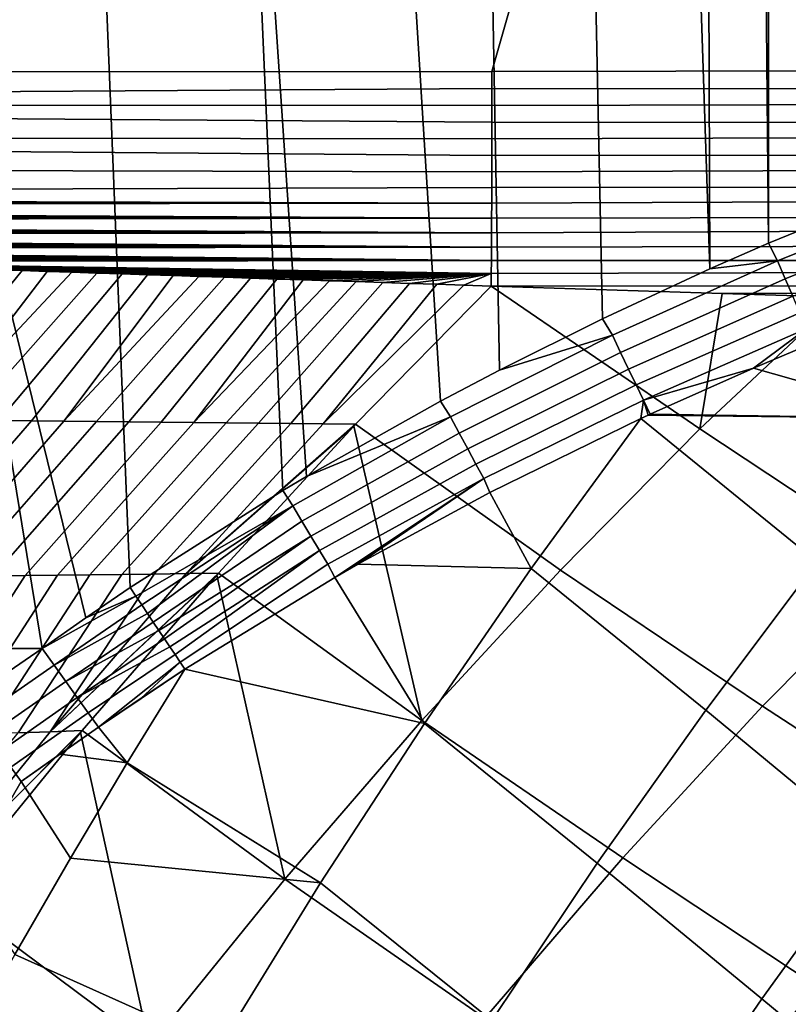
# Model space of a CAD drawing. Header units: metres. Extents: x -109 to 109, y -100 to 58.
# Tile 357 of 642: x 15.75 to 18.03, y -24.86 to -21.93. Entities that reach past the tile are written whole.
import ezdxf

# ---------------------------------------------------------------- set-up
doc = ezdxf.new("R2010")
doc.units = ezdxf.units.M
doc.layers.add('solid_21_062_100_XXX', color=7, linetype='CONTINUOUS')

msp = doc.modelspace()

# ---------------------------------------------------------------- linework, layer by layer
at = {"layer": 'solid_21_062_100_XXX'}
for points in [[(18.090759, 3.174229, 25.997431), (18.062965, 3.183921, 25.997431), (18, -12.8, 25.997431), (18.473389, -22.391758, 25.997431)], [(17.148014, -22.086779, -20.280832), (23.175426, -0.972689, -20.220478), (44.138027, -0.896292, -20.010578), (31.916618, -22.060759, -20.132952)], [(9.679617, -22.091299, -20.355614), (2.212831, -22.082581, -20.43038), (2.212831, -11.565833, -20.43038), (23.175426, -0.972689, -20.220478)], [(17.148014, -22.086779, -20.280832), (9.679617, -22.091299, -20.355614), (23.175426, -0.972689, -20.220478)], [(18.473389, -22.391758, 25.997431), (18, -12.8, 25.997431), (17.974489, -13.757974, 25.997431), (17.969618, -22.596779, 25.997431)], [(17.969618, -22.596779, 25.997431), (17.974489, -13.757974, 25.997431), (17.898029, -14.713248, 25.997431)], [(17.969618, -22.596779, 25.997431), (17.898029, -14.713248, 25.997431), (17.770834, -15.663112, 25.997431), (17.795227, -22.673298, 25.997431)], [(17.795227, -22.673298, 25.997431), (17.770834, -15.663112, 25.997431), (17.593264, -16.604868, 25.997431)], [(17.795227, -22.673298, 25.997431), (17.593264, -16.604868, 25.997431), (17.36582, -17.535841, 25.997431), (17.476965, -22.821148, 25.997431)], [(17.476965, -22.821148, 25.997431), (17.36582, -17.535841, 25.997431), (17.089151, -18.453392, 25.997431), (17.170788, -22.973713, 25.997431)], [(17.170788, -22.973713, 25.997431), (17.089151, -18.453392, 25.997431), (16.764042, -19.354912, 25.997431), (16.996082, -23.065725, 25.997431)], [(16.996082, -23.065725, 25.997431), (16.764042, -19.354912, 25.997431), (16.391415, -20.237843, 25.997431), (16.597847, -23.289869, 25.997431)], [(16.52742, -23.331732, 25.997431), (16.391415, -20.237843, 25.997431), (15.97233, -21.099678, 25.997431), (16.073864, -23.619131, 25.997431)], [(16.52742, -23.331732, 25.997431), (16.597847, -23.289869, 25.997431), (16.391415, -20.237843, 25.997431)], [(15.972338, -21.099665, 26.844654), (15.507974, -21.937984, 26.844654), (15.50798, -21.937973, 25.997431), (15.97233, -21.099678, 25.997431)], [(15.581866, -21.796194, 27.018965), (15.507974, -21.937984, 26.844654), (15.972338, -21.099665, 26.844654)], [(16.073864, -23.619131, 25.997431), (15.97233, -21.099678, 25.997431), (15.50798, -21.937973, 25.997431), (15.941852, -23.708986, 25.997431)], [(15.812408, -23.799999, 25.997431), (15.50798, -21.937973, 25.997431), (14.999669, -22.750372, 25.997431), (15.343514, -23.800009, 25.997431)], [(15.812408, -23.799999, 25.997431), (15.941852, -23.708986, 25.997431), (15.50798, -21.937973, 25.997431)], [(17.148073, -22.137331, -20.279409), (17.148014, -22.086779, -20.280832), (31.916618, -22.060759, -20.132952), (31.9079, -22.151989, -20.128405)], [(9.680329, -22.184689, -20.350748), (9.679617, -22.091299, -20.355614), (17.148014, -22.086779, -20.280832), (17.148073, -22.137331, -20.279409)], [(9.680329, -22.184689, -20.350748), (17.148073, -22.137331, -20.279409), (17.148104, -22.187725, -20.275152)], [(31.9079, -22.151989, -20.128405), (17.148104, -22.187725, -20.275152), (17.148073, -22.137331, -20.279409)], [(31.9079, -22.151989, -20.128405), (31.907949, -22.24227, -20.114548), (17.148108, -22.237799, -20.268068), (17.148104, -22.187725, -20.275152)], [(9.680329, -22.184689, -20.350748), (17.148108, -22.237799, -20.268068), (17.148081, -22.287395, -20.258186), (9.68016, -22.277069, -20.336226)], [(9.680329, -22.184689, -20.350748), (17.148104, -22.187725, -20.275152), (17.148108, -22.237799, -20.268068)], [(31.907949, -22.24227, -20.114548), (31.907906, -22.330679, -20.091612), (17.148026, -22.336361, -20.245531), (17.148081, -22.287395, -20.258186)], [(31.907949, -22.24227, -20.114548), (17.148081, -22.287395, -20.258186), (17.148108, -22.237799, -20.268068)], [(9.68016, -22.277069, -20.336226), (17.148026, -22.336361, -20.245531), (17.147942, -22.384537, -20.230148), (9.679894, -22.367443, -20.312199)], [(9.68016, -22.277069, -20.336226), (17.148081, -22.287395, -20.258186), (17.148026, -22.336361, -20.245531)], [(31.907906, -22.330679, -20.091612), (31.907766, -22.416309, -20.059834), (17.147829, -22.431772, -20.212082), (17.147942, -22.384537, -20.230148)], [(31.907906, -22.330679, -20.091612), (17.147942, -22.384537, -20.230148), (17.148026, -22.336361, -20.245531)], [(9.67944, -22.454832, -20.278925), (9.679894, -22.367443, -20.312199), (17.147942, -22.384537, -20.230148), (17.147829, -22.431772, -20.212082)], [(17.996647, -22.649111, 25.993963), (18.495047, -22.448071, 25.993761), (18.473389, -22.391758, 25.997431), (17.969618, -22.596779, 25.997431)], [(31.907766, -22.416309, -20.059834), (31.907534, -22.498278, -20.019541), (17.147522, -22.522829, -20.168142), (17.14769, -22.477919, -20.191393)], [(31.907766, -22.416309, -20.059834), (17.14769, -22.477919, -20.191393), (17.147829, -22.431772, -20.212082)], [(9.707888, -22.455954, -20.278147), (9.67944, -22.454832, -20.278925), (17.147829, -22.431772, -20.212082), (17.14769, -22.477919, -20.191393)], [(18.019562, -22.702364, 25.983606), (18.516491, -22.50383, 25.982765), (18.495047, -22.448071, 25.993761), (17.996647, -22.649111, 25.993963)], [(9.786296, -22.459042, -20.275995), (9.707888, -22.455954, -20.278147), (17.14769, -22.477919, -20.191393)], [(9.865584, -22.462158, -20.273808), (9.786296, -22.459042, -20.275995), (17.14769, -22.477919, -20.191393)], [(9.945784, -22.465307, -20.271582), (9.865584, -22.462158, -20.273808), (17.14769, -22.477919, -20.191393)], [(10.026842, -22.468483, -20.26932), (9.945784, -22.465307, -20.271582), (17.14769, -22.477919, -20.191393)], [(10.108711, -22.471685, -20.267021), (10.026842, -22.468483, -20.26932), (17.14769, -22.477919, -20.191393)], [(10.191423, -22.474915, -20.264685), (10.108711, -22.471685, -20.267021), (17.14769, -22.477919, -20.191393)], [(10.275014, -22.478172, -20.262312), (10.191423, -22.474915, -20.264685), (17.14769, -22.477919, -20.191393)], [(10.359516, -22.481459, -20.259897), (10.275014, -22.478172, -20.262312), (17.14769, -22.477919, -20.191393)], [(10.444962, -22.484777, -20.257442), (10.359516, -22.481459, -20.259897), (17.14769, -22.477919, -20.191393)], [(10.531385, -22.488127, -20.254944), (10.444962, -22.484777, -20.257442), (17.14769, -22.477919, -20.191393), (17.147522, -22.522829, -20.168142)], [(10.618814, -22.49151, -20.252399), (10.531385, -22.488127, -20.254944), (17.147522, -22.522829, -20.168142)], [(10.707159, -22.494923, -20.249815), (10.618814, -22.49151, -20.252399), (17.147522, -22.522829, -20.168142)], [(10.796402, -22.498363, -20.247187), (10.707159, -22.494923, -20.249815), (17.147522, -22.522829, -20.168142)], [(10.886583, -22.501831, -20.244516), (10.796402, -22.498363, -20.247187), (17.147522, -22.522829, -20.168142)], [(10.97774, -22.505329, -20.2418), (10.886583, -22.501831, -20.244516), (17.147522, -22.522829, -20.168142)], [(11.069909, -22.508862, -20.239037), (10.97774, -22.505329, -20.2418), (17.147522, -22.522829, -20.168142)], [(11.163128, -22.512424, -20.236223), (11.069909, -22.508862, -20.239037), (17.147522, -22.522829, -20.168142)], [(11.257434, -22.516024, -20.233358), (11.163128, -22.512424, -20.236223), (17.147522, -22.522829, -20.168142)], [(31.907534, -22.498278, -20.019541), (31.907211, -22.575741, -19.971148), (17.147108, -22.608383, -20.114267), (17.147329, -22.566364, -20.142408)], [(31.907534, -22.498278, -20.019541), (17.147329, -22.566364, -20.142408), (17.147522, -22.522829, -20.168142)], [(18.041838, -22.754128, 25.966507), (18.537296, -22.557928, 25.964607), (18.516491, -22.50383, 25.982765), (18.019562, -22.702364, 25.983606)], [(11.352839, -22.519659, -20.230442), (11.257434, -22.516024, -20.233358), (17.147522, -22.522829, -20.168142)], [(11.449228, -22.523321, -20.227476), (11.352839, -22.519659, -20.230442), (17.147522, -22.522829, -20.168142)], [(11.546617, -22.527014, -20.224463), (11.449228, -22.523321, -20.227476), (17.147522, -22.522829, -20.168142)], [(11.645049, -22.530735, -20.221395), (11.546617, -22.527014, -20.224463), (17.147522, -22.522829, -20.168142)], [(11.744568, -22.534491, -20.218275), (11.645049, -22.530735, -20.221395), (17.147522, -22.522829, -20.168142), (17.147329, -22.566364, -20.142408)], [(11.794748, -22.536381, -20.216694), (11.744568, -22.534491, -20.218275), (17.147329, -22.566364, -20.142408)], [(11.845216, -22.53828, -20.215097), (11.794748, -22.536381, -20.216694), (17.147329, -22.566364, -20.142408)], [(11.895977, -22.540188, -20.213488), (11.845216, -22.53828, -20.215097), (17.147329, -22.566364, -20.142408)], [(11.947036, -22.542105, -20.211863), (11.895977, -22.540188, -20.213488), (17.147329, -22.566364, -20.142408)], [(11.998399, -22.544031, -20.210222), (11.947036, -22.542105, -20.211863), (17.147329, -22.566364, -20.142408)], [(12.050072, -22.545969, -20.208565), (11.998399, -22.544031, -20.210222), (17.147329, -22.566364, -20.142408)], [(12.102051, -22.547915, -20.206894), (12.050072, -22.545969, -20.208565), (17.147329, -22.566364, -20.142408)], [(12.154299, -22.549868, -20.205208), (12.102051, -22.547915, -20.206894), (17.147329, -22.566364, -20.142408)], [(12.206814, -22.551826, -20.203506), (12.154299, -22.549868, -20.205208), (17.147329, -22.566364, -20.142408)], [(12.259603, -22.553795, -20.201792), (12.206814, -22.551826, -20.203506), (17.147329, -22.566364, -20.142408)], [(12.31267, -22.555769, -20.200062), (12.259603, -22.553795, -20.201792), (17.147329, -22.566364, -20.142408)], [(12.366023, -22.557753, -20.198318), (12.31267, -22.555769, -20.200062), (17.147329, -22.566364, -20.142408)], [(12.419667, -22.559744, -20.196558), (12.366023, -22.557753, -20.198318), (17.147329, -22.566364, -20.142408)], [(12.473609, -22.561743, -20.194782), (12.419667, -22.559744, -20.196558), (17.147329, -22.566364, -20.142408)], [(12.527855, -22.563751, -20.192989), (12.473609, -22.561743, -20.194782), (17.147329, -22.566364, -20.142408)], [(12.582411, -22.565769, -20.191181), (12.527855, -22.563751, -20.192989), (17.147329, -22.566364, -20.142408)], [(12.637282, -22.567795, -20.189356), (12.582411, -22.565769, -20.191181), (17.147329, -22.566364, -20.142408)], [(12.692475, -22.569832, -20.187513), (12.637282, -22.567795, -20.189356), (17.147329, -22.566364, -20.142408)], [(12.747997, -22.571877, -20.185652), (12.692475, -22.569832, -20.187513), (17.147329, -22.566364, -20.142408)], [(12.803853, -22.573931, -20.183773), (12.747997, -22.571877, -20.185652), (17.147329, -22.566364, -20.142408), (17.147108, -22.608383, -20.114267)], [(12.860048, -22.575996, -20.181875), (12.803853, -22.573931, -20.183773), (17.147108, -22.608383, -20.114267)], [(12.916591, -22.578072, -20.17996), (12.860048, -22.575996, -20.181875), (17.147108, -22.608383, -20.114267)], [(12.973452, -22.580156, -20.178026), (12.916591, -22.578072, -20.17996), (17.147108, -22.608383, -20.114267)], [(13.030604, -22.582247, -20.176077), (12.973452, -22.580156, -20.178026), (17.147108, -22.608383, -20.114267)], [(13.088055, -22.584347, -20.174109), (13.030604, -22.582247, -20.176077), (17.147108, -22.608383, -20.114267)], [(13.145812, -22.586452, -20.172125), (13.088055, -22.584347, -20.174109), (17.147108, -22.608383, -20.114267)], [(13.203881, -22.588566, -20.170122), (13.145812, -22.586452, -20.172125), (17.147108, -22.608383, -20.114267)], [(13.262271, -22.590689, -20.168102), (13.203881, -22.588566, -20.170122), (17.147108, -22.608383, -20.114267)], [(13.320987, -22.592819, -20.166063), (13.262271, -22.590689, -20.168102), (17.147108, -22.608383, -20.114267)], [(13.380036, -22.594959, -20.164005), (13.320987, -22.592819, -20.166063), (17.147108, -22.608383, -20.114267)], [(13.439427, -22.597109, -20.161928), (13.380036, -22.594959, -20.164005), (17.147108, -22.608383, -20.114267)], [(13.499166, -22.599268, -20.15983), (13.439427, -22.597109, -20.161928), (17.147108, -22.608383, -20.114267)], [(13.55926, -22.601435, -20.157711), (13.499166, -22.599268, -20.15983), (17.147108, -22.608383, -20.114267)], [(31.907211, -22.575741, -19.971148), (31.906801, -22.6479, -19.915154), (17.146862, -22.648758, -20.083813), (17.147108, -22.608383, -20.114267)], [(17.996647, -22.649111, 25.993963), (17.969618, -22.596779, 25.997431), (17.795227, -22.673298, 25.997431)], [(13.619717, -22.603613, -20.155573), (13.55926, -22.601435, -20.157711), (17.147108, -22.608383, -20.114267)], [(13.680542, -22.605801, -20.153412), (13.619717, -22.603613, -20.155573), (17.147108, -22.608383, -20.114267)], [(13.741743, -22.608, -20.15123), (13.680542, -22.605801, -20.153412), (17.147108, -22.608383, -20.114267)], [(13.803328, -22.61021, -20.149025), (13.741743, -22.608, -20.15123), (17.147108, -22.608383, -20.114267)], [(13.865293, -22.612429, -20.146797), (13.803328, -22.61021, -20.149025), (17.147108, -22.608383, -20.114267)], [(13.927584, -22.614656, -20.14455), (13.865293, -22.612429, -20.146797), (17.147108, -22.608383, -20.114267), (17.146862, -22.648758, -20.083813)], [(13.990201, -22.61689, -20.142282), (13.927584, -22.614656, -20.14455), (17.146862, -22.648758, -20.083813)], [(14.053152, -22.619131, -20.139996), (13.990201, -22.61689, -20.142282), (17.146862, -22.648758, -20.083813)], [(14.116446, -22.62138, -20.137688), (14.053152, -22.619131, -20.139996), (17.146862, -22.648758, -20.083813)], [(14.180091, -22.623638, -20.135357), (14.116446, -22.62138, -20.137688), (17.146862, -22.648758, -20.083813)], [(14.244097, -22.625904, -20.133005), (14.180091, -22.623638, -20.135357), (17.146862, -22.648758, -20.083813)], [(14.308472, -22.628178, -20.13063), (14.244097, -22.625904, -20.133005), (17.146862, -22.648758, -20.083813)], [(14.373224, -22.630463, -20.128233), (14.308472, -22.628178, -20.13063), (17.146862, -22.648758, -20.083813)], [(14.438364, -22.632755, -20.125811), (14.373224, -22.630463, -20.128233), (17.146862, -22.648758, -20.083813)], [(14.503898, -22.635059, -20.123365), (14.438364, -22.632755, -20.125811), (17.146862, -22.648758, -20.083813)], [(14.569837, -22.637373, -20.120893), (14.503898, -22.635059, -20.123365), (17.146862, -22.648758, -20.083813)], [(14.636188, -22.639696, -20.118395), (14.569837, -22.637373, -20.120893), (17.146862, -22.648758, -20.083813)], [(14.702961, -22.642031, -20.115871), (14.636188, -22.639696, -20.118395), (17.146862, -22.648758, -20.083813)], [(14.770164, -22.644377, -20.113319), (14.702961, -22.642031, -20.115871), (17.146862, -22.648758, -20.083813)], [(14.837806, -22.646734, -20.110741), (14.770164, -22.644377, -20.113319), (17.146862, -22.648758, -20.083813)], [(14.90585, -22.649101, -20.108137), (14.837806, -22.646734, -20.110741), (17.146862, -22.648758, -20.083813)], [(14.974258, -22.651474, -20.105509), (14.90585, -22.649101, -20.108137), (17.146862, -22.648758, -20.083813)], [(15.043041, -22.653854, -20.102856), (14.974258, -22.651474, -20.105509), (17.146862, -22.648758, -20.083813), (17.146591, -22.687355, -20.051138)], [(15.112207, -22.656242, -20.100178), (15.043041, -22.653854, -20.102856), (17.146591, -22.687355, -20.051138)], [(15.181765, -22.658638, -20.097473), (15.112207, -22.656242, -20.100178), (17.146591, -22.687355, -20.051138)], [(15.251724, -22.661041, -20.094744), (15.181765, -22.658638, -20.097473), (17.146591, -22.687355, -20.051138)], [(31.906801, -22.6479, -19.915154), (31.906309, -22.71401, -19.852133), (17.146297, -22.724058, -20.016348), (17.146591, -22.687355, -20.051138)], [(31.906801, -22.6479, -19.915154), (17.146591, -22.687355, -20.051138), (17.146862, -22.648758, -20.083813)], [(17.506174, -22.870321, 25.994173), (17.996647, -22.649111, 25.993963), (17.795227, -22.673298, 25.997431), (17.476965, -22.821148, 25.997431)], [(17.530567, -22.921059, 25.984428), (18.019562, -22.702364, 25.983606), (17.996647, -22.649111, 25.993963), (17.506174, -22.870321, 25.994173)], [(15.322093, -22.663452, -20.091986), (15.251724, -22.661041, -20.094744), (17.146591, -22.687355, -20.051138)], [(15.394579, -23.119463, -19.719694), (15.297963, -23.118202, -19.72558), (15.680407, -22.675653, -20.077763), (15.753427, -22.678125, -20.074825)], [(15.39288, -22.665874, -20.089201), (15.322093, -22.663452, -20.091986), (17.146591, -22.687355, -20.051138)], [(15.464097, -22.668304, -20.086386), (15.39288, -22.665874, -20.089201), (17.146591, -22.687355, -20.051138)], [(15.491161, -23.120699, -19.713799), (15.394579, -23.119463, -19.719694), (15.753427, -22.678125, -20.074825), (15.826921, -22.680607, -20.071856)], [(15.535751, -22.670744, -20.083542), (15.464097, -22.668304, -20.086386), (17.146591, -22.687355, -20.051138)], [(15.491161, -23.120699, -19.713799), (15.826921, -22.680607, -20.071856), (15.900896, -22.6831, -20.068853)], [(15.587711, -23.121906, -19.707891), (15.491161, -23.120699, -19.713799), (15.900896, -22.6831, -20.068853), (15.975358, -22.685604, -20.065817)], [(15.607851, -22.673193, -20.080667), (15.535751, -22.670744, -20.083542), (17.146591, -22.687355, -20.051138)], [(15.684228, -23.123089, -19.701975), (15.587711, -23.121906, -19.707891), (15.975358, -22.685604, -20.065817), (16.050276, -22.688118, -20.062748)], [(15.680407, -22.675653, -20.077763), (15.607851, -22.673193, -20.080667), (17.146591, -22.687355, -20.051138)], [(15.753427, -22.678125, -20.074825), (15.680407, -22.675653, -20.077763), (17.146591, -22.687355, -20.051138)], [(15.78071, -23.124245, -19.696047), (15.684228, -23.123089, -19.701975), (16.050276, -22.688118, -20.062748), (16.125641, -22.690639, -20.059647)], [(15.826921, -22.680607, -20.071856), (15.753427, -22.678125, -20.074825), (17.146591, -22.687355, -20.051138)], [(15.900896, -22.6831, -20.068853), (15.826921, -22.680607, -20.071856), (17.146591, -22.687355, -20.051138)], [(15.975358, -22.685604, -20.065817), (15.900896, -22.6831, -20.068853), (17.146591, -22.687355, -20.051138)], [(16.050276, -22.688118, -20.062748), (15.975358, -22.685604, -20.065817), (17.146591, -22.687355, -20.051138)], [(16.125641, -22.690639, -20.059647), (16.050276, -22.688118, -20.062748), (17.146591, -22.687355, -20.051138)], [(16.201456, -22.693169, -20.056513), (16.125641, -22.690639, -20.059647), (17.146591, -22.687355, -20.051138)], [(16.277721, -22.695705, -20.053349), (16.201456, -22.693169, -20.056513), (17.146591, -22.687355, -20.051138)], [(16.354437, -22.698252, -20.05015), (16.277721, -22.695705, -20.053349), (17.146591, -22.687355, -20.051138)], [(16.431601, -22.700804, -20.046919), (16.354437, -22.698252, -20.05015), (17.146591, -22.687355, -20.051138)], [(16.509212, -22.703363, -20.043657), (16.431601, -22.700804, -20.046919), (17.146591, -22.687355, -20.051138)], [(16.587276, -22.705931, -20.040359), (16.509212, -22.703363, -20.043657), (17.146591, -22.687355, -20.051138)], [(16.665789, -22.708502, -20.037031), (16.587276, -22.705931, -20.040359), (17.146591, -22.687355, -20.051138)], [(16.744749, -22.711081, -20.033669), (16.665789, -22.708502, -20.037031), (17.146591, -22.687355, -20.051138)], [(16.82416, -22.713667, -20.030272), (16.744749, -22.711081, -20.033669), (17.146591, -22.687355, -20.051138)], [(16.90402, -22.716257, -20.026842), (16.82416, -22.713667, -20.030272), (17.146591, -22.687355, -20.051138)], [(16.984329, -22.718853, -20.023378), (16.90402, -22.716257, -20.026842), (17.146591, -22.687355, -20.051138)], [(17.065088, -22.721453, -20.01988), (16.984329, -22.718853, -20.023378), (17.146591, -22.687355, -20.051138)], [(17.065088, -22.721453, -20.01988), (17.146591, -22.687355, -20.051138), (17.146297, -22.724058, -20.016348)], [(15.877159, -23.125374, -19.690111), (15.78071, -23.124245, -19.696047), (16.125641, -22.690639, -20.059647), (16.201456, -22.693169, -20.056513)], [(15.877159, -23.125374, -19.690111), (16.201456, -22.693169, -20.056513), (16.277721, -22.695705, -20.053349)], [(15.973573, -23.126476, -19.684162), (15.877159, -23.125374, -19.690111), (16.277721, -22.695705, -20.053349), (16.354437, -22.698252, -20.05015)], [(16.06995, -23.127552, -19.678205), (15.973573, -23.126476, -19.684162), (16.354437, -22.698252, -20.05015), (16.431601, -22.700804, -20.046919)], [(16.166292, -23.128601, -19.672237), (16.06995, -23.127552, -19.678205), (16.431601, -22.700804, -20.046919), (16.509212, -22.703363, -20.043657)], [(16.262598, -23.129623, -19.666262), (16.166292, -23.128601, -19.672237), (16.509212, -22.703363, -20.043657), (16.587276, -22.705931, -20.040359)], [(16.262598, -23.129623, -19.666262), (16.587276, -22.705931, -20.040359), (16.665789, -22.708502, -20.037031)], [(16.358866, -23.130619, -19.660275), (16.262598, -23.129623, -19.666262), (16.665789, -22.708502, -20.037031), (16.744749, -22.711081, -20.033669)], [(16.455095, -23.131586, -19.654278), (16.358866, -23.130619, -19.660275), (16.744749, -22.711081, -20.033669), (16.82416, -22.713667, -20.030272)], [(16.551285, -23.132526, -19.648272), (16.455095, -23.131586, -19.654278), (16.82416, -22.713667, -20.030272), (16.90402, -22.716257, -20.026842)], [(16.647438, -23.13344, -19.642256), (16.551285, -23.132526, -19.648272), (16.90402, -22.716257, -20.026842), (16.984329, -22.718853, -20.023378)], [(17.832073, -22.74579, -19.985825), (17.146297, -22.724058, -20.016348), (31.906309, -22.71401, -19.852133)], [(17.554319, -22.970463, 25.968325), (18.041838, -22.754128, 25.966507), (18.019562, -22.702364, 25.983606), (17.530567, -22.921059, 25.984428)], [(18.183519, -22.756718, -19.969715), (17.832073, -22.74579, -19.985825), (31.906309, -22.71401, -19.852133), (31.905739, -22.773394, -19.782738)], [(16.647438, -23.13344, -19.642256), (16.984329, -22.718853, -20.023378), (17.065088, -22.721453, -20.01988)], [(16.743549, -23.134327, -19.63623), (16.647438, -23.13344, -19.642256), (17.065088, -22.721453, -20.01988), (17.146297, -22.724058, -20.016348)], [(17.765911, -23.148186, -19.565216), (17.351648, -23.567934, -19.187376), (16.743549, -23.134327, -19.63623), (17.146297, -22.724058, -20.016348)], [(17.765911, -23.148186, -19.565216), (17.146297, -22.724058, -20.016348), (17.832073, -22.74579, -19.985825)], [(17.765911, -23.148186, -19.565216), (17.832073, -22.74579, -19.985825), (18.183519, -22.756718, -19.969715)], [(17.57712, -23.017889, 25.946072), (18.063166, -22.803684, 25.942898), (18.041838, -22.754128, 25.966507), (17.554319, -22.970463, 25.968325)], [(17.765911, -23.148186, -19.565216), (18.183519, -22.756718, -19.969715), (18.794315, -23.153456, -19.497395), (18.371916, -23.54859, -19.099802)], [(17.598673, -23.062717, 25.917961), (18.083246, -22.850349, 25.913111), (18.063166, -22.803684, 25.942898), (17.57712, -23.017889, 25.946072)], [(17.506174, -22.870321, 25.994173), (17.476965, -22.821148, 25.997431), (17.170788, -22.973713, 25.997431)], [(17.598673, -23.062717, 25.917961), (17.925323, -22.96772, 25.880081), (18.083246, -22.850349, 25.913111)], [(18.083246, -22.850349, 25.913111), (17.925323, -22.96772, 25.880081), (18.100525, -22.894005, 25.877571)], [(17.025669, -23.112556, 25.994366), (17.506174, -22.870321, 25.994173), (17.170788, -22.973713, 25.997431), (16.996082, -23.065725, 25.997431)], [(17.051506, -23.1607, 25.985201), (17.530567, -22.921059, 25.984428), (17.506174, -22.870321, 25.994173), (17.025669, -23.112556, 25.994366)], [(17.076706, -23.207653, 25.970045), (17.554319, -22.970463, 25.968325), (17.530567, -22.921059, 25.984428), (17.051506, -23.1607, 25.985201)], [(18.100525, -22.894005, 25.877571), (17.925323, -22.96772, 25.880081), (18.452763, -23.117357, 25.582066)], [(17.100958, -23.25284, 25.949087), (17.57712, -23.017889, 25.946072), (17.554319, -22.970463, 25.968325), (17.076706, -23.207653, 25.970045)], [(17.598673, -23.062717, 25.917961), (17.618612, -23.104414, 25.884361), (17.925323, -22.96772, 25.880081)], [(17.925323, -22.96772, 25.880081), (17.618612, -23.104414, 25.884361), (18.452763, -23.117357, 25.582066)], [(17.123964, -23.295708, 25.922586), (17.598673, -23.062717, 25.917961), (17.57712, -23.017889, 25.946072), (17.100958, -23.25284, 25.949087)], [(17.025669, -23.112556, 25.994366), (16.996082, -23.065725, 25.997431), (16.597847, -23.289869, 25.997431)], [(17.598673, -23.062717, 25.917961), (17.123964, -23.295708, 25.922586), (17.14204, -23.337503, 25.890911), (17.590809, -23.117298, 25.88475)], [(17.598673, -23.062717, 25.917961), (17.590809, -23.117298, 25.88475), (17.612177, -23.107389, 25.884451)], [(17.598673, -23.062717, 25.917961), (17.612177, -23.107389, 25.884451), (17.618612, -23.104414, 25.884361)], [(15.379053, -23.587288, -19.358747), (15.283112, -23.588095, -19.366756), (15.684228, -23.123089, -19.701975), (15.78071, -23.124245, -19.696047)], [(15.474956, -23.586441, -19.350737), (15.379053, -23.587288, -19.358747), (15.78071, -23.124245, -19.696047), (15.877159, -23.125374, -19.690111)], [(15.570818, -23.585552, -19.342728), (15.474956, -23.586441, -19.350737), (15.877159, -23.125374, -19.690111), (15.973573, -23.126476, -19.684162)], [(15.666638, -23.584621, -19.334721), (15.570818, -23.585552, -19.342728), (15.973573, -23.126476, -19.684162), (16.06995, -23.127552, -19.678205)], [(16.55666, -23.376684, 25.994549), (17.025669, -23.112556, 25.994366), (16.597847, -23.289869, 25.997431), (16.52742, -23.331732, 25.997431)], [(16.583906, -23.422152, 25.985933), (17.051506, -23.1607, 25.985201), (17.025669, -23.112556, 25.994366), (16.55666, -23.376684, 25.994549)], [(17.14204, -23.337503, 25.890911), (17.265427, -23.56287, 25.690533), (17.590809, -23.117298, 25.88475)], [(17.590809, -23.117298, 25.88475), (17.265427, -23.56287, 25.690533), (17.783646, -23.983503, 25.205978), (18.114346, -23.542973, 25.383715)], [(17.612177, -23.107389, 25.884451), (17.590809, -23.117298, 25.88475), (18.114346, -23.542973, 25.383715), (18.452763, -23.117357, 25.582066)], [(17.618612, -23.104414, 25.884361), (17.612177, -23.107389, 25.884451), (18.452763, -23.117357, 25.582066)], [(15.762419, -23.583647, -19.326712), (15.666638, -23.584621, -19.334721), (16.06995, -23.127552, -19.678205), (16.166292, -23.128601, -19.672237)], [(15.858156, -23.582632, -19.318707), (15.762419, -23.583647, -19.326712), (16.166292, -23.128601, -19.672237), (16.262598, -23.129623, -19.666262)], [(15.953851, -23.581575, -19.310701), (15.858156, -23.582632, -19.318707), (16.262598, -23.129623, -19.666262), (16.358866, -23.130619, -19.660275)], [(16.049503, -23.580475, -19.302698), (15.953851, -23.581575, -19.310701), (16.358866, -23.130619, -19.660275), (16.455095, -23.131586, -19.654278)], [(16.145111, -23.579332, -19.294697), (16.049503, -23.580475, -19.302698), (16.455095, -23.131586, -19.654278), (16.551285, -23.132526, -19.648272)], [(16.240675, -23.578148, -19.286697), (16.145111, -23.579332, -19.294697), (16.551285, -23.132526, -19.648272), (16.647438, -23.13344, -19.642256)], [(16.240675, -23.578148, -19.286697), (16.647438, -23.13344, -19.642256), (16.743549, -23.134327, -19.63623)], [(16.737806, -23.140373, -19.631001), (16.240675, -23.578148, -19.286697), (16.743549, -23.134327, -19.63623)], [(16.737806, -23.140373, -19.631001), (16.336193, -23.57692, -19.2787), (16.240675, -23.578148, -19.286697)], [(16.940252, -24.014221, -18.837879), (16.336193, -23.57692, -19.2787), (16.737806, -23.140373, -19.631001)], [(17.351648, -23.567934, -19.187376), (16.940252, -24.014221, -18.837879), (16.737806, -23.140373, -19.631001), (16.743549, -23.134327, -19.63623)], [(17.351648, -23.567934, -19.187376), (17.765911, -23.148186, -19.565216), (18.371916, -23.54859, -19.099802), (17.952435, -23.97196, -18.729095)], [(16.610521, -23.466564, 25.971682), (17.076706, -23.207653, 25.970045), (17.051506, -23.1607, 25.985201), (16.583906, -23.422152, 25.985933)], [(16.636196, -23.509409, 25.951958), (17.100958, -23.25284, 25.949087), (17.076706, -23.207653, 25.970045), (16.610521, -23.466564, 25.971682)], [(16.660637, -23.550194, 25.926992), (17.123964, -23.295708, 25.922586), (17.100958, -23.25284, 25.949087), (16.636196, -23.509409, 25.951958)], [(16.660637, -23.550194, 25.926992), (16.681917, -23.589399, 25.897087), (17.123964, -23.295708, 25.922586)], [(17.123964, -23.295708, 25.922586), (16.681917, -23.589399, 25.897087), (16.750235, -23.550184, 25.896179)], [(17.123964, -23.295708, 25.922586), (16.750235, -23.550184, 25.896179), (17.14204, -23.337503, 25.890911)], [(16.55666, -23.376684, 25.994549), (16.52742, -23.331732, 25.997431), (16.073864, -23.619131, 25.997431), (16.091238, -23.645075, 25.996456)], [(17.14204, -23.337503, 25.890911), (16.750235, -23.550184, 25.896179), (17.265427, -23.56287, 25.690533)], [(16.091238, -23.645075, 25.996456), (16.108545, -23.670916, 25.993532), (16.55666, -23.376684, 25.994549)], [(16.108545, -23.670916, 25.993532), (16.125717, -23.696556, 25.988672), (16.55666, -23.376684, 25.994549)], [(16.142685, -23.721893, 25.981894), (16.583906, -23.422152, 25.985933), (16.55666, -23.376684, 25.994549), (16.125717, -23.696556, 25.988672)], [(16.159386, -23.74683, 25.973225), (16.610521, -23.466564, 25.971682), (16.583906, -23.422152, 25.985933), (16.142685, -23.721893, 25.981894)], [(16.159386, -23.74683, 25.973225), (16.175753, -23.771269, 25.962698), (16.610521, -23.466564, 25.971682)], [(16.191721, -23.795113, 25.950356), (16.636196, -23.509409, 25.951958), (16.610521, -23.466564, 25.971682), (16.175753, -23.771269, 25.962698)], [(16.191721, -23.795113, 25.950356), (16.20723, -23.81827, 25.936245), (16.636196, -23.509409, 25.951958)], [(16.222216, -23.840647, 25.920425), (16.660637, -23.550194, 25.926992), (16.636196, -23.509409, 25.951958), (16.20723, -23.81827, 25.936245)], [(16.222216, -23.840647, 25.920425), (16.236622, -23.862167, 25.902945), (16.681917, -23.589399, 25.897087), (16.660637, -23.550194, 25.926992)], [(16.750235, -23.550184, 25.896179), (16.681917, -23.589399, 25.897087), (16.947874, -24.022976, 25.517889), (17.265427, -23.56287, 25.690533)], [(17.265427, -23.56287, 25.690533), (16.947874, -24.022976, 25.517889), (17.461361, -24.438017, 25.049231), (17.783646, -23.983503, 25.205978)], [(18.276094, -24.390034, 24.733528), (18.610807, -23.95323, 24.89732), (18.114346, -23.542973, 25.383715), (17.783646, -23.983503, 25.205978)], [(17.952435, -23.97196, -18.729095), (18.371916, -23.54859, -19.099802), (18.957109, -23.922434, -18.622692), (18.533182, -24.349579, -18.258848)], [(15.666638, -23.584621, -19.334721), (15.762419, -23.583647, -19.326712), (15.455593, -24.05978, -19.001591), (15.360235, -24.062681, -19.011768)], [(15.762419, -23.583647, -19.326712), (15.858156, -23.582632, -19.318707), (15.550903, -24.05682, -18.991425), (15.455593, -24.05978, -19.001591)], [(15.858156, -23.582632, -19.318707), (15.953851, -23.581575, -19.310701), (15.646164, -24.053802, -18.981272), (15.550903, -24.05682, -18.991425)], [(15.953851, -23.581575, -19.310701), (16.049503, -23.580475, -19.302698), (15.741376, -24.050726, -18.971128), (15.646164, -24.053802, -18.981272)], [(16.049503, -23.580475, -19.302698), (16.145111, -23.579332, -19.294697), (15.836537, -24.047592, -18.961), (15.741376, -24.050726, -18.971128)], [(16.336193, -23.57692, -19.2787), (16.330887, -23.582869, -19.274223), (15.836537, -24.047592, -18.961)], [(16.240675, -23.578148, -19.286697), (16.336193, -23.57692, -19.2787), (15.836537, -24.047592, -18.961)], [(16.145111, -23.579332, -19.294697), (16.240675, -23.578148, -19.286697), (15.836537, -24.047592, -18.961)], [(16.330887, -23.582869, -19.274223), (15.931648, -24.044401, -18.950882), (15.836537, -24.047592, -18.961)], [(16.532995, -24.485664, -18.517805), (15.931648, -24.044401, -18.950882), (16.330887, -23.582869, -19.274223)], [(16.681917, -23.589399, 25.897087), (16.236622, -23.862167, 25.902945), (16.947874, -24.022976, 25.517889)], [(16.940252, -24.014221, -18.837879), (16.532995, -24.485664, -18.517805), (16.330887, -23.582869, -19.274223), (16.336193, -23.57692, -19.2787)], [(16.940252, -24.014221, -18.837879), (17.351648, -23.567934, -19.187376), (17.952435, -23.97196, -18.729095), (17.53717, -24.422253, -18.386425)], [(16.091238, -23.645075, 25.996456), (16.073864, -23.619131, 25.997431), (15.941852, -23.708986, 25.997431)], [(16.091238, -23.645075, 25.996456), (15.941852, -23.708986, 25.997431), (15.812408, -23.799999, 25.997431)], [(16.108545, -23.670916, 25.993532), (16.091238, -23.645075, 25.996456), (15.812408, -23.799999, 25.997431), (15.847933, -23.849709, 25.993685)], [(15.847933, -23.849709, 25.993685), (16.125717, -23.696556, 25.988672), (16.108545, -23.670916, 25.993532)], [(15.847933, -23.849709, 25.993685), (15.882925, -23.898672, 25.9825), (16.142685, -23.721893, 25.981894), (16.125717, -23.696556, 25.988672)], [(15.882925, -23.898672, 25.9825), (16.159386, -23.74683, 25.973225), (16.142685, -23.721893, 25.981894)], [(15.882925, -23.898672, 25.9825), (15.916861, -23.946157, 25.964045), (16.175753, -23.771269, 25.962698), (16.159386, -23.74683, 25.973225)], [(15.916861, -23.946157, 25.964045), (16.191721, -23.795113, 25.950356), (16.175753, -23.771269, 25.962698)], [(15.916861, -23.946157, 25.964045), (15.94923, -23.991453, 25.938595), (16.20723, -23.81827, 25.936245), (16.191721, -23.795113, 25.950356)], [(15.69546, -23.880625, 25.997726), (15.812408, -23.799999, 25.997431), (15.343514, -23.800009, 25.997431)], [(15.69546, -23.880625, 25.997726), (15.615525, -24.01141, 25.995594), (15.847933, -23.849709, 25.993685), (15.812408, -23.799999, 25.997431)], [(16.20723, -23.81827, 25.936245), (15.94923, -23.991453, 25.938595), (15.979549, -24.033876, 25.906534), (16.222216, -23.840647, 25.920425)], [(15.615525, -24.01141, 25.995594), (15.651345, -24.06004, 25.985092), (15.882925, -23.898672, 25.9825), (15.847933, -23.849709, 25.993685)], [(16.222216, -23.840647, 25.920425), (15.979549, -24.033876, 25.906534), (16.106632, -23.947559, 25.904776)], [(16.222216, -23.840647, 25.920425), (16.106632, -23.947559, 25.904776), (16.236622, -23.862167, 25.902945)], [(15.979549, -24.033876, 25.906534), (16.065105, -24.140318, 25.810732), (16.236622, -23.862167, 25.902945)], [(16.106632, -23.947559, 25.904776), (15.979549, -24.033876, 25.906534), (16.236622, -23.862167, 25.902945)], [(16.236622, -23.862167, 25.902945), (16.065105, -24.140318, 25.810732), (16.639189, -24.496593, 25.367083), (16.947874, -24.022976, 25.517889)], [(15.651345, -24.06004, 25.985092), (15.686079, -24.107309, 25.967278), (15.916861, -23.946157, 25.964045), (15.882925, -23.898672, 25.9825)], [(15.686079, -24.107309, 25.967278), (15.719206, -24.152508, 25.942419), (15.94923, -23.991453, 25.938595), (15.916861, -23.946157, 25.964045)], [(17.53717, -24.422253, -18.386425), (17.952435, -23.97196, -18.729095), (18.533182, -24.349579, -18.258848), (18.11488, -24.804031, -17.92263)], [(15.719206, -24.152508, 25.942419), (15.750227, -24.194956, 25.910889), (15.979549, -24.033876, 25.906534), (15.94923, -23.991453, 25.938595)], [(17.950096, -24.840446, 24.590311), (18.276094, -24.390034, 24.733528), (17.783646, -23.983503, 25.205978), (17.461361, -24.438017, 25.049231)], [(16.532995, -24.485664, -18.517805), (16.940252, -24.014221, -18.837879), (17.53717, -24.422253, -18.386425), (17.127413, -24.898071, -18.072855)], [(16.947874, -24.022976, 25.517889), (16.639189, -24.496593, 25.367083), (17.148172, -24.905556, 24.913803), (17.461361, -24.438017, 25.049231)], [(15.741376, -24.050726, -18.971128), (15.836537, -24.047592, -18.961), (15.436734, -24.540316, -18.666122), (15.342247, -24.545231, -18.678474)], [(15.931648, -24.044401, -18.950882), (15.926793, -24.050184, -18.947115), (15.436734, -24.540316, -18.666122)], [(15.836537, -24.047592, -18.961), (15.931648, -24.044401, -18.950882), (15.436734, -24.540316, -18.666122)], [(15.926793, -24.050184, -18.947115), (15.531165, -24.535326, -18.653791), (15.436734, -24.540316, -18.666122)], [(16.131132, -24.980812, -18.228146), (15.531165, -24.535326, -18.653791), (15.926793, -24.050184, -18.947115)], [(15.864546, -24.113981, 25.908413), (15.979549, -24.033876, 25.906534), (15.750227, -24.194956, 25.910889)], [(15.864546, -24.113981, 25.908413), (16.065105, -24.140318, 25.810732), (15.979549, -24.033876, 25.906534)], [(16.532995, -24.485664, -18.517805), (16.131132, -24.980812, -18.228146), (15.926793, -24.050184, -18.947115), (15.931648, -24.044401, -18.950882)], [(15.864546, -24.113981, 25.908413), (15.750227, -24.194956, 25.910889), (15.896691, -24.422714, 25.726007), (16.065105, -24.140318, 25.810732)], [(16.065105, -24.140318, 25.810732), (15.896691, -24.422714, 25.726007), (16.639189, -24.496593, 25.367083)], [(15.719206, -24.152508, 25.942419), (15.450644, -24.411722, 25.92112), (15.582264, -24.486431, 25.826975), (15.750227, -24.194956, 25.910889)], [(15.750227, -24.194956, 25.910889), (15.582264, -24.486431, 25.826975), (15.7315, -24.709156, 25.64883), (15.896691, -24.422714, 25.726007)], [(18.417847, -25.228884, 24.13817), (18.746759, -24.781189, 24.269884), (18.276094, -24.390034, 24.733528), (17.950096, -24.840446, 24.590311)], [(15.7315, -24.709156, 25.64883), (16.340036, -24.982706, 25.238441), (16.639189, -24.496593, 25.367083), (15.896691, -24.422714, 25.726007)], [(17.127413, -24.898071, -18.072855), (17.53717, -24.422253, -18.386425), (18.11488, -24.804031, -17.92263), (17.703503, -25.284376, -17.615084)], [(17.63349, -25.303534, 24.467968), (17.950096, -24.840446, 24.590311), (17.461361, -24.438017, 25.049231), (17.148172, -24.905556, 24.913803)], [(16.131132, -24.980812, -18.228146), (16.532995, -24.485664, -18.517805), (17.127413, -24.898071, -18.072855), (16.724434, -25.397938, -17.789356)], [(16.639189, -24.496593, 25.367083), (16.340036, -24.982706, 25.238441), (16.844742, -25.385134, 24.799982), (17.148172, -24.905556, 24.913803)], [(16.131132, -24.980812, -18.228146), (15.735909, -25.498131, -17.969793), (15.526766, -24.540878, -18.650684), (15.531165, -24.535326, -18.653791)], [(15.7315, -24.709156, 25.64883), (15.569653, -24.999432, 25.57926), (16.051064, -25.480261, 25.13224), (16.340036, -24.982706, 25.238441)], [(17.703503, -25.284376, -17.615084), (18.11488, -24.804031, -17.92263), (18.672316, -25.156914, -17.448622), (18.260231, -25.641914, -17.14645)], [(18.098677, -25.689016, 24.026941), (18.417847, -25.228884, 24.13817), (17.950096, -24.840446, 24.590311), (17.63349, -25.303534, 24.467968)]]:
    msp.add_3dface(points, dxfattribs=at)

doc.saveas('drawing.dxf')
